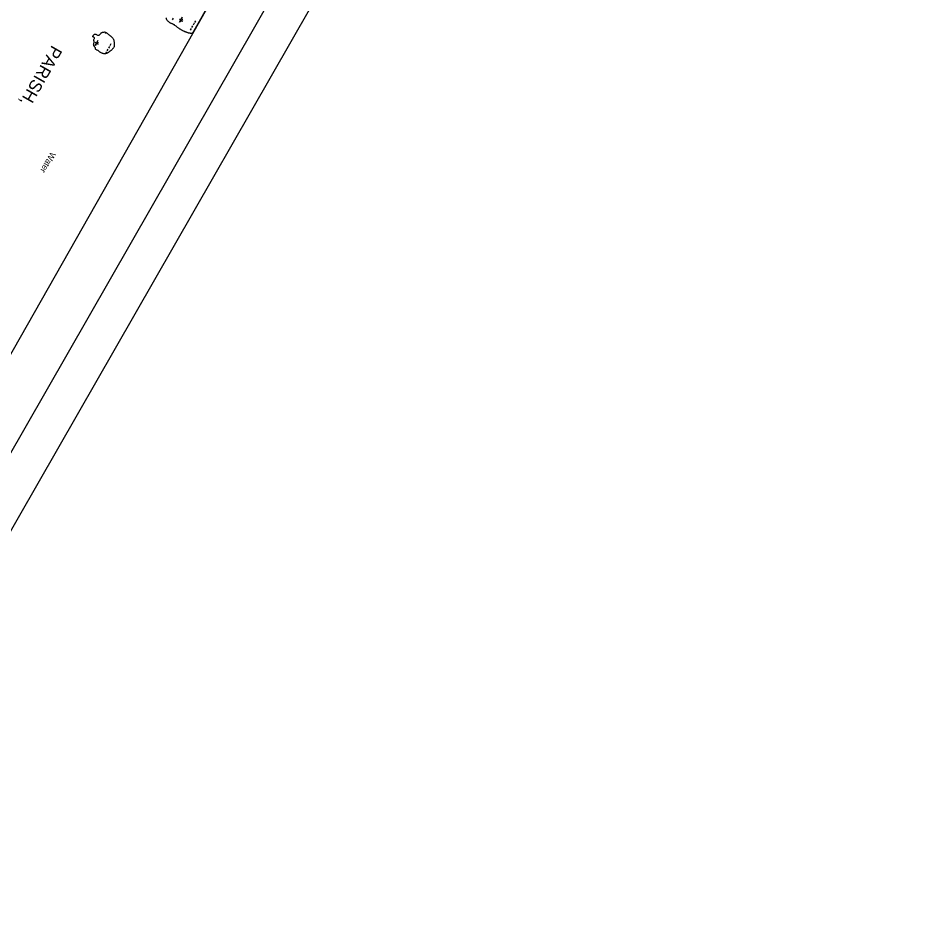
# Model space of a CAD drawing. Extents: x 3930721 to 3950824, y 220441 to 242861.
# Drawn here: x 3943342 to 3950571, y 220694 to 228013 of the extents above; entities that cross this region are included whole.
import ezdxf

# ---------------------------------------------------------------- set-up
doc = ezdxf.new("R2010")
doc.units = 0
for name, color, linetype in [('G-ANNO-NPLT', 7, 'Continuous'), ('V-ANNO-SYMB', 7, 'Continuous'), ('V-GRID-FRAM', 7, 'Continuous'), ('V-RIVR-IDEN', 7, 'Continuous'), ('V-TOPO-GNAM-IDEN', 7, 'Continuous'), ('V-WETL-SWMP', 7, 'Continuous')]:
    doc.layers.add(name, color=color, linetype=linetype)

msp = doc.modelspace()

# ---------------------------------------------------------------- linework, layer by layer
at = {"layer": 'G-ANNO-NPLT'}
msp.add_lwpolyline([(3940085.2, 242608.2), (3930974, 226699.2), (3941459.4, 220694), (3950570.7, 236603)], close=True, dxfattribs=at)
at = {"layer": 'V-ANNO-SYMB'}
msp.add_lwpolyline([(3939673.1, 241259.6), (3931452.2, 226905.4), (3941395.3, 221210.9), (3949616.1, 235565.1), (3939673.1, 241259.6)], dxfattribs=at)
at = {"layer": 'V-GRID-FRAM'}
msp.add_lwpolyline([(3948829, 235080.9), (3941569.4, 222286.8), (3934009.8, 226348.1), (3941449.6, 239338.6), (3948829, 235080.9)], dxfattribs=at)
at = {"layer": 'V-WETL-SWMP'}
for p, q in [((3945923.3, 229960), (3944749.7, 227891.6)), ((3944536.2, 228013), (3944535, 228016.1)), ((3944537.9, 228009.2), (3944536.2, 228013)), ((3944539.4, 228006.4), (3944537.9, 228009.2)), ((3944540.9, 228003.1), (3944539.4, 228006.4)), ((3944543.1, 227999.3), (3944540.9, 228003.1)), ((3944545.4, 227995.4), (3944543.1, 227999.3)), ((3944593.1, 228012.7), (3944585.2, 227998.8)), ((3944666.9, 228020.7), (3944642, 227977.3)), ((3944650.8, 228008), (3944644.8, 227997.6)), ((3944547.8, 227992), (3944545.4, 227995.4)), ((3944550.5, 227989.1), (3944547.8, 227992)), ((3944554, 227985.4), (3944550.5, 227989.1)), ((3944557.3, 227982.2), (3944554, 227985.4)), ((3944559.8, 227980.1), (3944557.3, 227982.2)), ((3944562.5, 227978), (3944559.8, 227980.1)), ((3944565.3, 227976.3), (3944562.5, 227978)), ((3944568.5, 227974.6), (3944565.3, 227976.3)), ((3944572.1, 227973), (3944568.5, 227974.6)), ((3944576.2, 227971.1), (3944572.1, 227973)), ((3944579.5, 227970), (3944576.2, 227971.1)), ((3944584.1, 227967.9), (3944579.5, 227970)), ((3944587.9, 227966.5), (3944584.1, 227967.9)), ((3944590.9, 227966), (3944587.9, 227966.5)), ((3944593.6, 227964.4), (3944590.9, 227966)), ((3944596.6, 227962.2), (3944593.6, 227964.4)), ((3944599.5, 227960.3), (3944596.6, 227962.2)), ((3944602.8, 227958.1), (3944599.5, 227960.3)), ((3944606.7, 227955.3), (3944602.8, 227958.1)), ((3944611.6, 227951.4), (3944606.7, 227955.3)), ((3944617, 227947.3), (3944611.6, 227951.4)), ((3944622.4, 227943.1), (3944617, 227947.3)), ((3944627.7, 227938.8), (3944622.4, 227943.1)), ((3944633.5, 227934.6), (3944627.7, 227938.8)), ((3944636.8, 227932.2), (3944633.5, 227934.6)), ((3944640.9, 227929.1), (3944636.8, 227932.2)), ((3944643.9, 227927), (3944640.9, 227929.1)), ((3944647.4, 227924.7), (3944643.9, 227927)), ((3944654.5, 227999), (3944670.1, 227990)), ((3944737.5, 227930), (3944729.5, 227916.1)), ((3944749.4, 227950.9), (3944741.5, 227937)), ((3944761.3, 227971.7), (3944753.4, 227957.8)), ((3944773.3, 227992.5), (3944765.3, 227978.6)), ((3944048.5, 227898.3), (3944043.6, 227889.7)), ((3944094.8, 227863.1), (3944094.8, 227863)), ((3944650.2, 227923.2), (3944647.4, 227924.7)), ((3944654.6, 227920.7), (3944650.2, 227923.2)), ((3944658.5, 227918.3), (3944654.6, 227920.7)), ((3944662.1, 227916.3), (3944658.5, 227918.3)), ((3944665.4, 227914.7), (3944662.1, 227916.3)), ((3944668.3, 227913.2), (3944665.4, 227914.7)), ((3944671.6, 227911.4), (3944668.3, 227913.2)), ((3944676, 227909.4), (3944671.6, 227911.4)), ((3944680.6, 227906.9), (3944676, 227909.4)), ((3944683.6, 227905.3), (3944680.6, 227906.9)), ((3944688.3, 227903.5), (3944683.6, 227905.3)), ((3944692.7, 227901.8), (3944688.3, 227903.5)), ((3944696.3, 227900.4), (3944692.7, 227901.8)), ((3944699.6, 227899.1), (3944696.3, 227900.4)), ((3944703.2, 227898.1), (3944699.6, 227899.1)), ((3944706.4, 227896.8), (3944703.2, 227898.1)), ((3944710.1, 227895.6), (3944706.4, 227896.8)), ((3944713.6, 227894.5), (3944710.1, 227895.6)), ((3944717.6, 227893.3), (3944713.6, 227894.5)), ((3944721.7, 227892.5), (3944717.6, 227893.3)), ((3944725.4, 227891.4), (3944721.7, 227892.5)), ((3944729.5, 227890.9), (3944725.4, 227891.4)), ((3944732.9, 227890.5), (3944729.5, 227890.9)), ((3944737.3, 227890.5), (3944732.9, 227890.5)), ((3944741.3, 227890.7), (3944737.3, 227890.5)), ((3944745.1, 227890.9), (3944741.3, 227890.7)), ((3944749.3, 227891.5), (3944745.1, 227890.9)), ((3944749.7, 227891.6), (3944749.3, 227891.5)), ((3943984.4, 227833.1), (3943959.6, 227789.8)), ((3943968.3, 227820.5), (3943962.3, 227810.1)), ((3943972, 227811.4), (3943987.6, 227802.5)), ((3944078.9, 227784.1), (3944070.9, 227770.3)), ((3944090.8, 227805), (3944082.9, 227791.1)), ((3944055, 227742.5), (3944047.1, 227728.6)), ((3944066.9, 227763.3), (3944059, 227749.4))]:
    msp.add_line(p, q, dxfattribs=at)
for points in [[(3943961.1, 227779.1), (3943959.3, 227782), (3943957, 227784.9), (3943954.8, 227787.3), (3943953, 227789.9), (3943951.8, 227792.9), (3943951.5, 227796), (3943951.4, 227799.6), (3943951.7, 227804.2), (3943952.6, 227808.4), (3943953.6, 227811.4), (3943954.9, 227815.8), (3943956, 227820.4), (3943955.9, 227824), (3943955.1, 227827.9), (3943953.9, 227831.2), (3943952.5, 227835.1), (3943952.2, 227838.7), (3943953, 227842), (3943954.9, 227845), (3943957.2, 227847.9), (3943958.1, 227851), (3943957.7, 227855.3), (3943955.6, 227858.1), (3943952.5, 227858.8), (3943949, 227860.1), (3943946, 227863.7), (3943945.3, 227867), (3943946.1, 227870.6), (3943947.4, 227873.7), (3943949.3, 227876.5), (3943951.8, 227879.5), (3943954.2, 227882.1), (3943957, 227883.8), (3943961, 227884.8), (3943965.1, 227884.3), (3943969.9, 227882.9), (3943974.7, 227881), (3943977.8, 227879.4), (3943981.1, 227877), (3943985, 227875.4), (3943989.3, 227874.6), (3943992.9, 227875), (3943996, 227876.3), (3943999.1, 227878), (3944002.2, 227880.5), (3944005.2, 227883.4), (3944007, 227885.9), (3944008.8, 227888.9), (3944010.7, 227891.5), (3944013.2, 227894), (3944016.1, 227896.3), (3944020, 227898.2), (3944023.9, 227899.3), (3944027, 227900.2), (3944032.7, 227901.1), (3944038, 227901.6), (3944041.9, 227900.7), (3944046.3, 227899.2), (3944049.6, 227897.8), (3944052.7, 227896.4), (3944055.5, 227894.9), (3944060.2, 227891.5), (3944063, 227889.1), (3944067.8, 227884.9), (3944072.4, 227881.3), (3944077, 227877.8), (3944081.8, 227874.4), (3944086.1, 227870.8), (3944088.4, 227868.9), (3944091.7, 227865.8), (3944096.5, 227861.6), (3944100.6, 227857.6), (3944103.9, 227853.8), (3944105.9, 227851.2), (3944108.6, 227846.7), (3944110.6, 227842.4), (3944111.8, 227839.7), (3944113.3, 227835.9), (3944114.6, 227831.8), (3944115.5, 227827.8), (3944116.3, 227823), (3944117.2, 227818.6), (3944117.2, 227815.5), (3944117.8, 227810.4), (3944118, 227806.7), (3944118, 227800.4), (3944118.1, 227794.9), (3944117.7, 227789.8), (3944116.9, 227785.7), (3944115.6, 227781.8), (3944114.5, 227778.6), (3944112.4, 227774), (3944109.8, 227770.2), (3944106.6, 227766.6), (3944104.3, 227764.3), (3944100.8, 227760.5), (3944097, 227756.7), (3944093.2, 227753.5), (3944090.4, 227751.6), (3944087.6, 227749.9)], [(3944087.6, 227749.9), (3944085, 227747.9), (3944082.3, 227745.9), (3944079.2, 227743.1), (3944075.6, 227740.3), (3944072.4, 227737.6), (3944069.8, 227735.5), (3944066.5, 227733.3), (3944063.1, 227731.5), (3944059.2, 227730), (3944054.8, 227728.6), (3944050.9, 227727.6), (3944046.3, 227726.2), (3944041.4, 227725.7), (3944036.3, 227725.6), (3944032.4, 227726.4), (3944027.6, 227727.5), (3944023.7, 227728.8), (3944020.1, 227729.9), (3944016.8, 227731), (3944011.7, 227732.6), (3944007.6, 227734.7), (3944003.8, 227737.4), (3944000.6, 227740), (3943997.7, 227742.6), (3943995.2, 227744.7), (3943993, 227747), (3943990.4, 227749.2), (3943987.4, 227751.3), (3943984.6, 227752.8), (3943980.7, 227754.4), (3943977.9, 227755.5), (3943974, 227756.8), (3943970, 227759.7), (3943967.3, 227762.4), (3943965.8, 227766.2), (3943965.5, 227769.3), (3943965, 227772.4), (3943961.1, 227779.1)]]:
    msp.add_lwpolyline(points, dxfattribs=at)
for centre, start, end in [((3944668.4, 228022.8), 239.42788, 280.97154), ((3944640.9, 227974.9), 19.42788, 60.97154), ((3943958.5, 227787.4), 19.42788, 60.97154), ((3943985.9, 227835.3), 239.42788, 280.97154)]:
    msp.add_arc(centre, 17.6, start, end, dxfattribs=at)

# ---------------------------------------------------------------- texts
at = {"layer": 'V-RIVR-IDEN'}
msp.add_text('Water', height=50, rotation=240.19966, dxfattribs=at).set_placement((3943605.3, 226936.7))
at = {"layer": 'V-TOPO-GNAM-IDEN'}
msp.add_text('PARISH,', height=100, rotation=240.30059, dxfattribs=at).set_placement((3943615.7, 227800.4))

doc.saveas('drawing.dxf')
